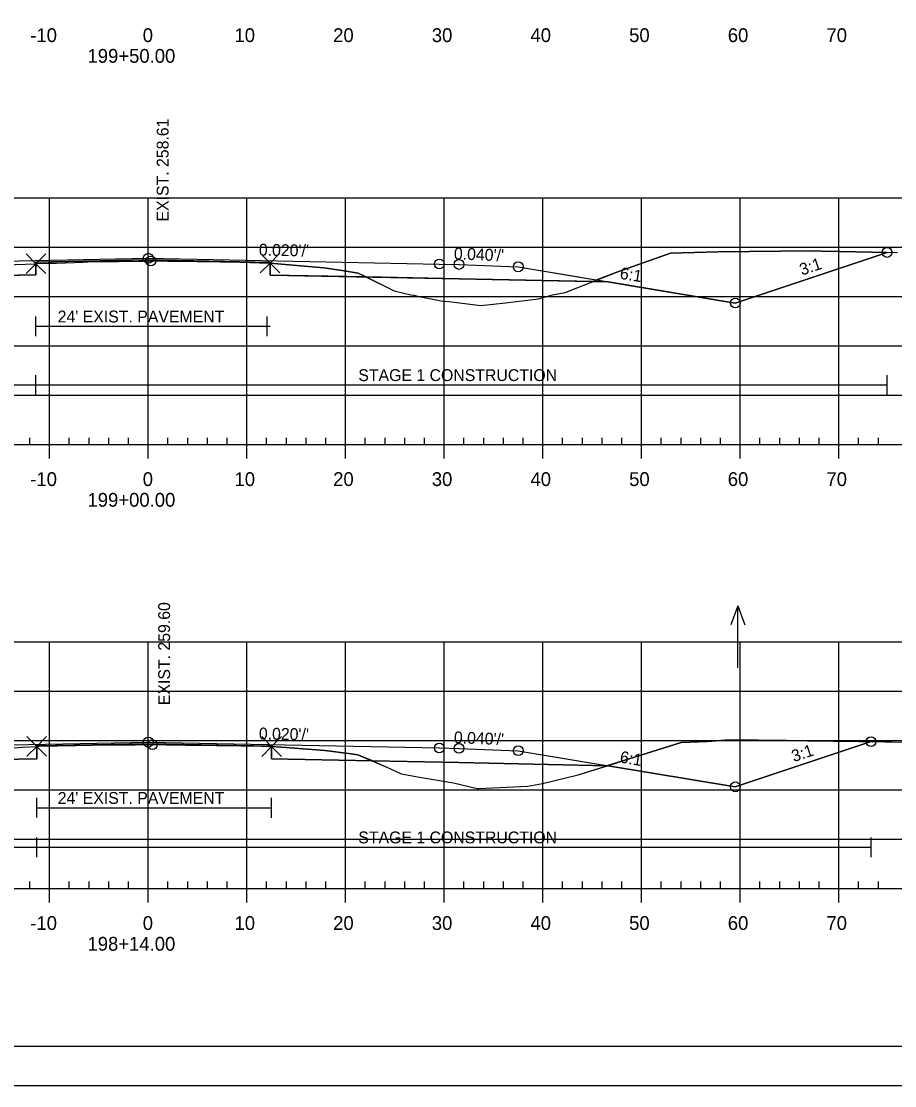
# Model space of a CAD drawing. Extents: x 1365647 to 1367999, y 387113 to 400173.
# Drawn here: x 1365881.2 to 1365969.7, y 389506.1 to 389614 of the extents above; entities that cross this region are included whole.
import ezdxf

# ---------------------------------------------------------------- set-up
doc = ezdxf.new("R2010")
doc.units = 0
for name, color, linetype in [('R_Alt Surface', 7, 'Continuous'), ('R_Axis', 7, 'Continuous'), ('R_Axis Annot', 7, 'Continuous'), ('R_Border', 7, 'Continuous'), ('R_Contours', 7, 'Continuous'), ('R_Exist Surface', 7, 'Continuous'), ('R_Fin Surface', 7, 'Continuous'), ('R_Fin Surface Annot', 7, 'Continuous'), ('R_Grid', 7, 'Continuous'), ('R_No Plot', 7, 'Continuous'), ('R_Proposed Const Limits', 7, 'Continuous'), ('R_Water', 7, 'Continuous'), ('R_Water Annot', 7, 'Continuous'), ('R_Xsect Elev', 7, 'Continuous')]:
    doc.layers.add(name, color=color, linetype=linetype)

msp = doc.modelspace()

# ---------------------------------------------------------------- linework, layer by layer
at = {"layer": 'R_Alt Surface'}
for points in [[(1365847.47, 389587.6), (1365862.59, 389587.9), (1365882.7, 389588.3), (1365882.7, 389589.59), (1365894.09, 389589.82), (1365906.44, 389589.57), (1365906.44, 389588.28), (1365925.59, 389587.9), (1365940.72, 389587.6)], [(1365847.47, 389538.55), (1365862.59, 389538.86), (1365882.78, 389539.26), (1365882.78, 389540.55), (1365894.09, 389540.77), (1365906.59, 389540.52), (1365906.59, 389539.24), (1365925.59, 389538.86), (1365940.72, 389538.55)]]:
    msp.add_lwpolyline(points, dxfattribs=at)
at = {"layer": 'R_Axis'}
for p, q in [((1365882.09, 389571.1), (1365882.09, 389571.8)), ((1365886.09, 389571.1), (1365886.09, 389571.8)), ((1365888.09, 389571.1), (1365888.09, 389571.8)), ((1365890.09, 389571.1), (1365890.09, 389571.8)), ((1365892.09, 389571.1), (1365892.09, 389571.8)), ((1365896.09, 389571.1), (1365896.09, 389571.8)), ((1365898.09, 389571.1), (1365898.09, 389571.8)), ((1365900.09, 389571.1), (1365900.09, 389571.8)), ((1365902.09, 389571.1), (1365902.09, 389571.8)), ((1365906.09, 389571.1), (1365906.09, 389571.8)), ((1365908.09, 389571.1), (1365908.09, 389571.8)), ((1365910.09, 389571.1), (1365910.09, 389571.8)), ((1365912.09, 389571.1), (1365912.09, 389571.8)), ((1365916.09, 389571.1), (1365916.09, 389571.8)), ((1365918.09, 389571.1), (1365918.09, 389571.8)), ((1365920.09, 389571.1), (1365920.09, 389571.8)), ((1365922.09, 389571.1), (1365922.09, 389571.8)), ((1365926.09, 389571.1), (1365926.09, 389571.8)), ((1365928.09, 389571.1), (1365928.09, 389571.8)), ((1365930.09, 389571.1), (1365930.09, 389571.8)), ((1365932.09, 389571.1), (1365932.09, 389571.8)), ((1365936.09, 389571.1), (1365936.09, 389571.8)), ((1365938.09, 389571.1), (1365938.09, 389571.8)), ((1365940.09, 389571.1), (1365940.09, 389571.8)), ((1365942.09, 389571.1), (1365942.09, 389571.8)), ((1365946.09, 389571.1), (1365946.09, 389571.8)), ((1365948.09, 389571.1), (1365948.09, 389571.8)), ((1365950.09, 389571.1), (1365950.09, 389571.8)), ((1365952.09, 389571.1), (1365952.09, 389571.8)), ((1365956.09, 389571.1), (1365956.09, 389571.8)), ((1365958.09, 389571.1), (1365958.09, 389571.8)), ((1365960.09, 389571.1), (1365960.09, 389571.8)), ((1365962.09, 389571.1), (1365962.09, 389571.8)), ((1365966.09, 389571.1), (1365966.09, 389571.8)), ((1365968.09, 389571.1), (1365968.09, 389571.8)), ((1365749.09, 389571.1), (1366039.09, 389571.1)), ((1365884.09, 389569.7), (1365884.09, 389571.1)), ((1365894.09, 389569.7), (1365894.09, 389571.1)), ((1365904.09, 389569.7), (1365904.09, 389571.1)), ((1365914.09, 389569.7), (1365914.09, 389571.1)), ((1365924.09, 389569.7), (1365924.09, 389571.1)), ((1365934.09, 389569.7), (1365934.09, 389571.1)), ((1365944.09, 389569.7), (1365944.09, 389571.1)), ((1365954.09, 389569.7), (1365954.09, 389571.1)), ((1365964.09, 389569.7), (1365964.09, 389571.1)), ((1365882.09, 389526.1), (1365882.09, 389526.8)), ((1365886.09, 389526.1), (1365886.09, 389526.8)), ((1365888.09, 389526.1), (1365888.09, 389526.8)), ((1365890.09, 389526.1), (1365890.09, 389526.8)), ((1365892.09, 389526.1), (1365892.09, 389526.8)), ((1365896.09, 389526.1), (1365896.09, 389526.8)), ((1365898.09, 389526.1), (1365898.09, 389526.8)), ((1365900.09, 389526.1), (1365900.09, 389526.8)), ((1365902.09, 389526.1), (1365902.09, 389526.8)), ((1365906.09, 389526.1), (1365906.09, 389526.8)), ((1365908.09, 389526.1), (1365908.09, 389526.8)), ((1365910.09, 389526.1), (1365910.09, 389526.8)), ((1365912.09, 389526.1), (1365912.09, 389526.8)), ((1365916.09, 389526.1), (1365916.09, 389526.8)), ((1365918.09, 389526.1), (1365918.09, 389526.8)), ((1365920.09, 389526.1), (1365920.09, 389526.8)), ((1365922.09, 389526.1), (1365922.09, 389526.8)), ((1365926.09, 389526.1), (1365926.09, 389526.8)), ((1365928.09, 389526.1), (1365928.09, 389526.8)), ((1365930.09, 389526.1), (1365930.09, 389526.8)), ((1365932.09, 389526.1), (1365932.09, 389526.8)), ((1365936.09, 389526.1), (1365936.09, 389526.8)), ((1365938.09, 389526.1), (1365938.09, 389526.8)), ((1365940.09, 389526.1), (1365940.09, 389526.8)), ((1365942.09, 389526.1), (1365942.09, 389526.8)), ((1365946.09, 389526.1), (1365946.09, 389526.8)), ((1365948.09, 389526.1), (1365948.09, 389526.8)), ((1365950.09, 389526.1), (1365950.09, 389526.8)), ((1365952.09, 389526.1), (1365952.09, 389526.8)), ((1365956.09, 389526.1), (1365956.09, 389526.8)), ((1365958.09, 389526.1), (1365958.09, 389526.8)), ((1365960.09, 389526.1), (1365960.09, 389526.8)), ((1365962.09, 389526.1), (1365962.09, 389526.8)), ((1365966.09, 389526.1), (1365966.09, 389526.8)), ((1365968.09, 389526.1), (1365968.09, 389526.8)), ((1365749.09, 389526.1), (1366039.09, 389526.1)), ((1365884.09, 389524.7), (1365884.09, 389526.1)), ((1365894.09, 389524.7), (1365894.09, 389526.1)), ((1365904.09, 389524.7), (1365904.09, 389526.1)), ((1365914.09, 389524.7), (1365914.09, 389526.1)), ((1365924.09, 389524.7), (1365924.09, 389526.1)), ((1365934.09, 389524.7), (1365934.09, 389526.1)), ((1365944.09, 389524.7), (1365944.09, 389526.1)), ((1365954.09, 389524.7), (1365954.09, 389526.1)), ((1365964.09, 389524.7), (1365964.09, 389526.1))]:
    msp.add_line(p, q, dxfattribs=at)
at = {"layer": 'R_Border'}
msp.add_line((1366052.27, 389510.1), (1365736.09, 389510.1), dxfattribs=at)
at = {"layer": 'R_Contours'}
for p, q in [((1365953.59, 389585.45), (1365968.98, 389590.58)), ((1365906.44, 389589.5), (1365906.44, 389588.28)), ((1365906.44, 389588.28), (1365916.19, 389588.09)), ((1365939.57, 389587.79), (1365940.72, 389587.6)), ((1365940.72, 389587.6), (1365953.59, 389585.45)), ((1365906.59, 389540.5), (1365906.59, 389539.24)), ((1365953.59, 389536.41), (1365967.35, 389540.99)), ((1365906.59, 389539.24), (1365916.81, 389539.03)), ((1365940.66, 389538.56), (1365940.72, 389538.55)), ((1365940.72, 389538.55), (1365953.59, 389536.41))]:
    msp.add_line(p, q, dxfattribs=at)
for points in [[(1365939.17, 389587.63), (1365941.6, 389588.59), (1365947.01, 389590.51), (1365951.84, 389590.65), (1365961.36, 389590.73), (1365962.36, 389590.72), (1365964.2, 389590.68), (1365968.98, 389590.58), (1365953.59, 389585.45), (1365940.72, 389587.6)], [(1365873.86, 389588.13), (1365874.44, 389588.45), (1365874.6, 389588.52), (1365874.71, 389588.56), (1365876.46, 389589.04), (1365877.09, 389589.12), (1365877.7, 389589.25), (1365880.6, 389589.36), (1365882.7, 389589.43), (1365882.7, 389588.3)], [(1365882.7, 389589.43), (1365882.83, 389589.44), (1365883.93, 389589.48), (1365884.79, 389589.5), (1365887.46, 389589.59), (1365887.98, 389589.61), (1365890.49, 389589.65), (1365891.09, 389589.66), (1365893.14, 389589.69), (1365893.53, 389589.7), (1365894.35, 389589.71), (1365894.39, 389589.71), (1365895.14, 389589.71), (1365896.07, 389589.7), (1365899.06, 389589.65), (1365899.49, 389589.65), (1365901.38, 389589.63), (1365902.44, 389589.61), (1365906.33, 389589.5), (1365906.44, 389589.5), (1365906.44, 389589.57), (1365894.09, 389589.82), (1365882.7, 389589.59)], [(1365906.44, 389589.5), (1365908.75, 389589.29), (1365911.9, 389589.01), (1365913.75, 389588.75), (1365915.38, 389588.46), (1365916.06, 389588.15), (1365916.19, 389588.09), (1365906.44, 389588.28)], [(1365916.19, 389588.09), (1365919.01, 389586.69), (1365920.72, 389586.28), (1365921, 389586.25), (1365921.39, 389586.13), (1365923.96, 389585.64), (1365924.54, 389585.6), (1365927.8, 389585.21), (1365930.3, 389585.47), (1365933.66, 389585.89), (1365935.05, 389586.28), (1365936.35, 389586.51), (1365939.17, 389587.63), (1365925.59, 389587.9)], [(1365826.58, 389539.08), (1365829.92, 389539.1), (1365836.32, 389539.13), (1365848.4, 389539.23), (1365860.8, 389539.43), (1365867.03, 389539.67), (1365873.33, 389539.87), (1365875.13, 389540), (1365876.18, 389540.05), (1365877.24, 389540.1), (1365877.43, 389540.12), (1365877.55, 389540.14), (1365881.35, 389540.42), (1365882.78, 389540.51), (1365882.78, 389539.26), (1365862.59, 389538.86), (1365847.47, 389538.55), (1365834.59, 389536.41)], [(1365882.78, 389540.51), (1365883, 389540.52), (1365886.79, 389540.61), (1365890.06, 389540.68), (1365891.41, 389540.68), (1365892.75, 389540.68), (1365893.71, 389540.69), (1365894.5, 389540.69), (1365894.67, 389540.7), (1365894.96, 389540.7), (1365895.9, 389540.67), (1365897.91, 389540.64), (1365900.93, 389540.61), (1365901.89, 389540.61), (1365903.52, 389540.57), (1365905.57, 389540.52), (1365906.59, 389540.5), (1365906.59, 389540.52), (1365894.09, 389540.77), (1365882.78, 389540.55)], [(1365906.59, 389540.5), (1365908.02, 389540.38), (1365912, 389540.09), (1365914.65, 389539.74), (1365915.34, 389539.66), (1365916.81, 389539.03), (1365906.59, 389539.24)], [(1365940.64, 389538.55), (1365942.83, 389539.24), (1365948.09, 389540.91), (1365950.74, 389540.99), (1365953.05, 389541.18), (1365967.35, 389540.99), (1365953.59, 389536.41), (1365940.72, 389538.55)], [(1365916.81, 389539.03), (1365918.57, 389538.27), (1365919.73, 389537.73), (1365921.8, 389537.36), (1365925.02, 389536.82), (1365927.44, 389536.25), (1365927.51, 389536.23), (1365927.61, 389536.24), (1365932.56, 389536.47), (1365934.04, 389536.74), (1365937.66, 389537.62), (1365940.64, 389538.55), (1365925.59, 389538.86)]]:
    msp.add_lwpolyline(points, close=True, dxfattribs=at)
for points in [[(1365968.98, 389590.58), (1365964.2, 389590.68), (1365962.36, 389590.72), (1365961.36, 389590.73), (1365951.84, 389590.65), (1365947.01, 389590.51), (1365941.6, 389588.59), (1365939.57, 389587.79)], [(1365916.19, 389588.09), (1365916.06, 389588.15), (1365915.38, 389588.46), (1365913.75, 389588.75), (1365911.9, 389589.01), (1365908.75, 389589.29), (1365906.44, 389589.5)], [(1365916.81, 389539.03), (1365915.34, 389539.66), (1365914.65, 389539.74), (1365912, 389540.09), (1365908.02, 389540.38), (1365906.59, 389540.5)], [(1365967.35, 389540.99), (1365953.05, 389541.18), (1365950.74, 389540.99), (1365948.09, 389540.91), (1365942.83, 389539.24), (1365940.66, 389538.56)]]:
    msp.add_lwpolyline(points, dxfattribs=at)
at = {"layer": 'R_Exist Surface'}
for points in [[(1365880.6, 389589.36), (1365882.7, 389589.43), (1365882.83, 389589.44), (1365883.93, 389589.48), (1365884.79, 389589.5), (1365887.46, 389589.59), (1365887.98, 389589.61), (1365890.49, 389589.65), (1365891.09, 389589.66), (1365893.14, 389589.69), (1365893.53, 389589.7), (1365894.35, 389589.71), (1365894.39, 389589.71), (1365895.14, 389589.71), (1365896.07, 389589.7), (1365899.06, 389589.65), (1365899.49, 389589.65), (1365901.38, 389589.63), (1365902.44, 389589.61), (1365906.33, 389589.5), (1365906.44, 389589.5), (1365908.75, 389589.29), (1365911.9, 389589.01), (1365913.75, 389588.75), (1365915.38, 389588.46), (1365916.06, 389588.15), (1365919.01, 389586.69), (1365920.72, 389586.28), (1365921, 389586.25), (1365921.39, 389586.13), (1365923.96, 389585.64), (1365924.54, 389585.6), (1365927.8, 389585.21), (1365930.3, 389585.47), (1365933.66, 389585.89), (1365935.05, 389586.28), (1365936.35, 389586.51), (1365941.6, 389588.59), (1365947.01, 389590.51), (1365951.84, 389590.65), (1365961.36, 389590.73), (1365962.36, 389590.72), (1365964.2, 389590.68), (1365970.02, 389590.56)], [(1365877.55, 389540.14), (1365881.35, 389540.42), (1365882.78, 389540.51), (1365883, 389540.52), (1365886.79, 389540.61), (1365890.06, 389540.68), (1365891.41, 389540.68), (1365892.75, 389540.68), (1365893.71, 389540.69), (1365894.5, 389540.69), (1365894.67, 389540.7), (1365894.96, 389540.7), (1365895.9, 389540.67), (1365897.91, 389540.64), (1365900.93, 389540.61), (1365901.89, 389540.61), (1365903.52, 389540.57), (1365905.57, 389540.52), (1365906.59, 389540.5), (1365908.02, 389540.38), (1365912, 389540.09), (1365914.65, 389539.74), (1365915.34, 389539.66), (1365918.57, 389538.27), (1365919.73, 389537.73), (1365921.8, 389537.36), (1365925.02, 389536.82), (1365927.44, 389536.25), (1365927.51, 389536.23), (1365927.61, 389536.24), (1365932.56, 389536.47), (1365934.04, 389536.74), (1365937.66, 389537.62), (1365942.83, 389539.24), (1365948.09, 389540.91), (1365950.74, 389540.99), (1365953.05, 389541.18), (1365968.74, 389540.98), (1365969.49, 389540.96), (1365985.82, 389540.91)]]:
    msp.add_lwpolyline(points, dxfattribs=at)
at = {"layer": 'R_Fin Surface'}
for points in [[(1365827.82, 389587.71), (1365834.59, 389585.45), (1365852.3, 389588.4), (1365856.59, 389589.12), (1365862.59, 389589.36), (1365864.59, 389589.4), (1365894.09, 389589.99), (1365923.59, 389589.4), (1365925.59, 389589.36), (1365931.59, 389589.12), (1365935.89, 389588.4), (1365953.59, 389585.45), (1365968.98, 389590.58)], [(1365827.82, 389587.71), (1365834.59, 389585.45), (1365847.47, 389587.6), (1365856.59, 389589.12), (1365862.59, 389589.36), (1365864.59, 389589.4), (1365894.09, 389589.99), (1365923.59, 389589.4), (1365925.59, 389589.36), (1365931.59, 389589.12), (1365940.72, 389587.6), (1365953.59, 389585.45), (1365968.98, 389590.58)], [(1365856.59, 389589.12), (1365862.59, 389589.36), (1365864.59, 389589.4), (1365894.09, 389589.99), (1365923.59, 389589.4), (1365925.59, 389589.36), (1365931.59, 389589.12)], [(1365826.58, 389539.08), (1365834.59, 389536.41), (1365852.3, 389539.36), (1365856.59, 389540.07), (1365862.59, 389540.31), (1365864.59, 389540.35), (1365894.09, 389540.94), (1365923.59, 389540.35), (1365925.59, 389540.31), (1365931.59, 389540.07), (1365935.89, 389539.36), (1365953.59, 389536.41), (1365967.35, 389540.99)], [(1365826.58, 389539.08), (1365834.59, 389536.41), (1365847.47, 389538.55), (1365856.59, 389540.07), (1365862.59, 389540.31), (1365864.59, 389540.35), (1365894.09, 389540.94), (1365923.59, 389540.35), (1365925.59, 389540.31), (1365931.59, 389540.07), (1365940.72, 389538.55), (1365953.59, 389536.41), (1365967.35, 389540.99)], [(1365856.59, 389540.07), (1365862.59, 389540.31), (1365864.59, 389540.35), (1365894.09, 389540.94), (1365923.59, 389540.35), (1365925.59, 389540.31), (1365931.59, 389540.07)]]:
    msp.add_lwpolyline(points, dxfattribs=at)
at = {"layer": 'R_Grid'}
for p, q in [((1365749.09, 389596.1), (1366039.09, 389596.1)), ((1365884.09, 389571.1), (1365884.09, 389596.1)), ((1365894.09, 389571.1), (1365894.09, 389596.1)), ((1365904.09, 389571.1), (1365904.09, 389596.1)), ((1365914.09, 389571.1), (1365914.09, 389596.1)), ((1365924.09, 389571.1), (1365924.09, 389596.1)), ((1365934.09, 389571.1), (1365934.09, 389596.1)), ((1365944.09, 389571.1), (1365944.09, 389596.1)), ((1365954.09, 389571.1), (1365954.09, 389596.1)), ((1365964.09, 389571.1), (1365964.09, 389596.1)), ((1365749.09, 389591.1), (1366039.09, 389591.1)), ((1365749.09, 389586.1), (1366039.09, 389586.1)), ((1365749.09, 389581.1), (1366039.09, 389581.1)), ((1365749.09, 389576.1), (1366039.09, 389576.1)), ((1365749.09, 389571.1), (1366039.09, 389571.1)), ((1365749.09, 389551.1), (1366039.09, 389551.1)), ((1365884.09, 389526.1), (1365884.09, 389551.1)), ((1365894.09, 389526.1), (1365894.09, 389551.1)), ((1365904.09, 389526.1), (1365904.09, 389551.1)), ((1365914.09, 389526.1), (1365914.09, 389551.1)), ((1365924.09, 389526.1), (1365924.09, 389551.1)), ((1365934.09, 389526.1), (1365934.09, 389551.1)), ((1365944.09, 389526.1), (1365944.09, 389551.1)), ((1365954.09, 389526.1), (1365954.09, 389551.1)), ((1365964.09, 389526.1), (1365964.09, 389551.1)), ((1365749.09, 389546.1), (1366039.09, 389546.1)), ((1365749.09, 389541.1), (1366039.09, 389541.1)), ((1365749.09, 389536.1), (1366039.09, 389536.1)), ((1365749.09, 389531.1), (1366039.09, 389531.1)), ((1365749.09, 389526.1), (1366039.09, 389526.1))]:
    msp.add_line(p, q, dxfattribs=at)
at = {"layer": 'R_No Plot'}
msp.add_line((1365723.69, 389506.12), (1366057.03, 389506.12), dxfattribs=at)
msp.add_lwpolyline([(1365723.69, 389719.45), (1366057.03, 389719.45), (1366057.03, 389506.11), (1365723.69, 389506.11)], close=True, dxfattribs=at)
for points in [[(1365882.7, 389589.43), (1365881.7, 389590.43), (1365882.7, 389589.43), (1365881.7, 389588.43), (1365882.7, 389589.43), (1365883.7, 389588.43), (1365882.7, 389589.43), (1365883.7, 389590.43)], [(1365906.44, 389589.5), (1365905.44, 389590.5), (1365906.44, 389589.5), (1365905.44, 389588.5), (1365906.44, 389589.5), (1365907.44, 389588.5), (1365906.44, 389589.5), (1365907.44, 389590.5)], [(1365882.78, 389540.51), (1365881.78, 389541.51), (1365882.78, 389540.51), (1365881.78, 389539.51), (1365882.78, 389540.51), (1365883.78, 389539.51), (1365882.78, 389540.51), (1365883.78, 389541.51)], [(1365906.59, 389540.5), (1365905.59, 389541.5), (1365906.59, 389540.5), (1365905.59, 389539.5), (1365906.59, 389540.5), (1365907.59, 389539.5), (1365906.59, 389540.5), (1365907.59, 389541.5)]]:
    msp.add_lwpolyline(points, dxfattribs=at)
for centre in [(1365894.09, 389589.99), (1365894.09, 389589.99), (1365894.09, 389589.99), (1365894.09, 389589.99), (1365894.09, 389589.99), (1365894.35, 389589.71), (1365968.98, 389590.58), (1365968.98, 389590.58), (1365923.59, 389589.4), (1365923.59, 389589.4), (1365923.59, 389589.4), (1365923.59, 389589.4), (1365923.59, 389589.4), (1365925.59, 389589.36), (1365925.59, 389589.36), (1365925.59, 389589.36), (1365925.59, 389589.36), (1365925.59, 389589.36), (1365931.59, 389589.12), (1365931.59, 389589.12), (1365931.59, 389589.12), (1365931.59, 389589.12), (1365931.59, 389589.12), (1365953.59, 389585.45), (1365953.59, 389585.45), (1365953.59, 389585.45), (1365953.59, 389585.45), (1365953.59, 389585.45), (1365967.35, 389540.99), (1365967.35, 389540.99), (1365894.09, 389540.94), (1365894.09, 389540.94), (1365894.09, 389540.94), (1365894.09, 389540.94), (1365894.09, 389540.94), (1365894.5, 389540.69), (1365923.59, 389540.35), (1365923.59, 389540.35), (1365923.59, 389540.35), (1365923.59, 389540.35), (1365923.59, 389540.35), (1365925.59, 389540.31), (1365925.59, 389540.31), (1365925.59, 389540.31), (1365925.59, 389540.31), (1365925.59, 389540.31), (1365931.59, 389540.07), (1365931.59, 389540.07), (1365931.59, 389540.07), (1365931.59, 389540.07), (1365931.59, 389540.07), (1365953.59, 389536.41), (1365953.59, 389536.41), (1365953.59, 389536.41), (1365953.59, 389536.41), (1365953.59, 389536.41)]:
    msp.add_circle(centre, 0.5, dxfattribs=at)
at = {"layer": 'R_Proposed Const Limits'}
for points in [[(1365931.59, 389589.12), (1365953.59, 389585.45), (1365968.98, 389590.58)], [(1365931.59, 389540.07), (1365953.59, 389536.41), (1365967.35, 389540.99)]]:
    msp.add_lwpolyline(points, dxfattribs=at)
at = {"layer": 'R_Water'}
for p, q in [((1365882.7, 389582.09), (1365882.7, 389584.09)), ((1365906.15, 389582.08), (1365906.15, 389584.08)), ((1365882.7, 389583.09), (1365906.44, 389583.09)), ((1365827.82, 389577.15), (1365882.7, 389577.15)), ((1365882.7, 389576.15), (1365882.7, 389578.15)), ((1365882.7, 389577.15), (1365968.98, 389577.15)), ((1365968.98, 389576.15), (1365968.98, 389578.15)), ((1365882.78, 389533.29), (1365882.78, 389535.29)), ((1365906.59, 389533.28), (1365906.59, 389535.28)), ((1365882.78, 389534.29), (1365906.59, 389534.29)), ((1365882.78, 389529.29), (1365882.78, 389531.29)), ((1365967.35, 389529.29), (1365967.35, 389531.29)), ((1365826.58, 389530.29), (1365882.78, 389530.29)), ((1365882.78, 389530.29), (1365967.35, 389530.29))]:
    msp.add_line(p, q, dxfattribs=at)
at = {"layer": 'R_Water Annot'}
for p, q in [((1365953.85, 389554.76), (1365953.15, 389552.83)), ((1365953.85, 389548.47), (1365953.85, 389554.76)), ((1365953.85, 389554.76), (1365954.55, 389552.83))]:
    msp.add_line(p, q, dxfattribs=at)

# ---------------------------------------------------------------- texts
at = {"layer": 'R_Axis Annot'}
for s, p in [('-10', (1365882.13, 389611.9)), ('0', (1365893.53, 389611.9)), ('10', (1365902.83, 389611.9)), ('20', (1365912.83, 389611.9)), ('30', (1365922.83, 389611.9)), ('40', (1365932.83, 389611.9)), ('50', (1365942.83, 389611.9)), ('60', (1365952.83, 389611.9)), ('70', (1365962.83, 389611.9)), ('199+50.00', (1365887.93, 389609.8)), ('-10', (1365882.13, 389566.9)), ('0', (1365893.53, 389566.9)), ('10', (1365902.83, 389566.9)), ('20', (1365912.83, 389566.9)), ('30', (1365922.83, 389566.9)), ('40', (1365932.83, 389566.9)), ('50', (1365942.83, 389566.9)), ('60', (1365952.83, 389566.9)), ('70', (1365962.83, 389566.9)), ('199+00.00', (1365887.93, 389564.8)), ('-10', (1365882.13, 389521.9)), ('0', (1365893.53, 389521.9)), ('10', (1365902.83, 389521.9)), ('20', (1365912.83, 389521.9)), ('30', (1365922.83, 389521.9)), ('40', (1365932.83, 389521.9)), ('50', (1365942.83, 389521.9)), ('60', (1365952.83, 389521.9)), ('70', (1365962.83, 389521.9)), ('198+14.00', (1365887.93, 389519.8))]:
    msp.add_text(s, height=1.4, dxfattribs=at).set_placement(p)
at = {"layer": 'R_Fin Surface Annot'}
for s, rotation, p in [("0.020'/'", 358.8542, (1365905.29, 389590.26)), ("0.040'/'", 357.7094, (1365925.05, 389589.88)), ('6:1', 350.5377, (1365941.83, 389587.92)), ('3:1', 18.4349, (1365960.34, 389588.23)), ("0.020'/'", 358.8542, (1365905.29, 389541.22)), ("0.040'/'", 357.7094, (1365925.05, 389540.84)), ('3:1', 18.4349, (1365959.52, 389538.91)), ('6:1', 350.5377, (1365941.83, 389538.88))]:
    msp.add_text(s, height=1.2, rotation=rotation, dxfattribs=at).set_placement(p)
at = {"layer": 'R_Water'}
for s, p in [("24' EXIST. PAVEMENT", (1365884.91, 389583.48)), ('STAGE 1 CONSTRUCTION', (1365915.38, 389577.54)), ("24' EXIST. PAVEMENT", (1365884.91, 389534.68)), ('STAGE 1 CONSTRUCTION', (1365915.38, 389530.68))]:
    msp.add_text(s, height=1.2, dxfattribs=at).set_placement(p)
at = {"layer": 'R_Xsect Elev'}
for s, p in [('EXIST. 258.61', (1365896.15, 389593.71)), ('EXIST. 259.60', (1365896.3, 389544.69))]:
    msp.add_text(s, height=1.2, rotation=90, dxfattribs=at).set_placement(p)

doc.saveas('drawing.dxf')
